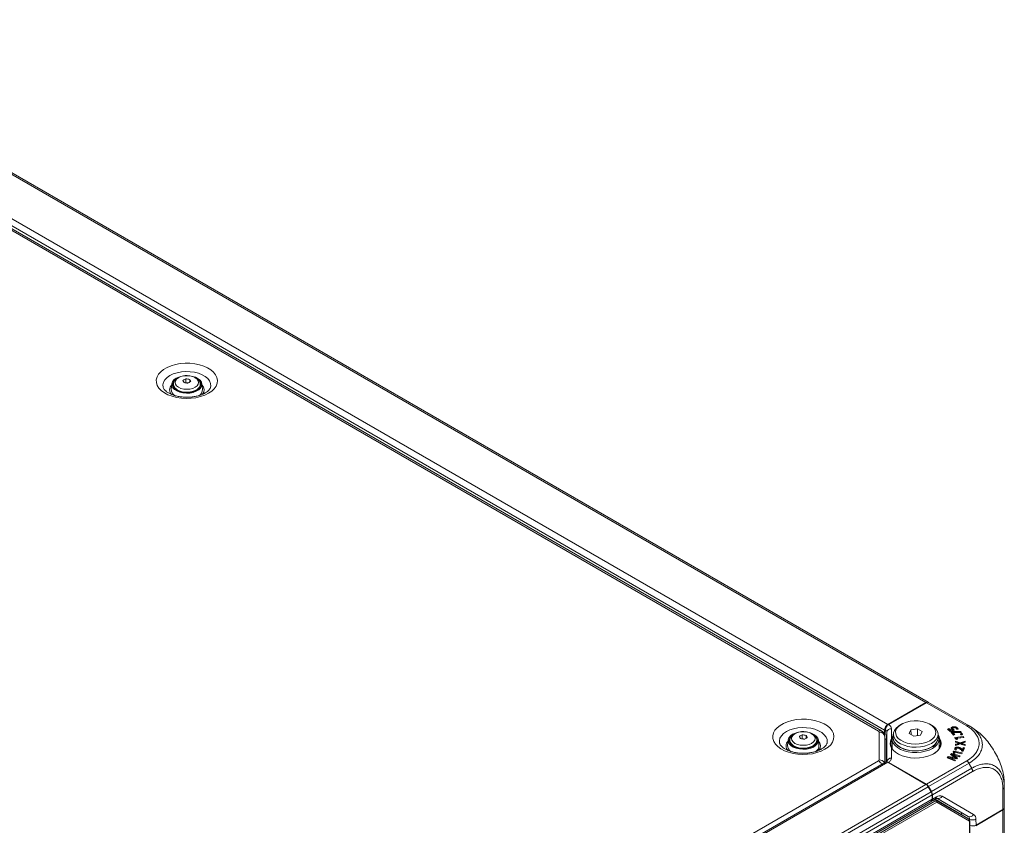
# Model space of a CAD drawing. Header units: millimetres. Extents: x 0 to 1118, y 0 to 864.
# Tile 302 of 512: x 595 to 705, y 176 to 266. Entities that reach past the tile are written whole.
import ezdxf

# ---------------------------------------------------------------- set-up
doc = ezdxf.new("R2010")
doc.units = ezdxf.units.MM

msp = doc.modelspace()

# ---------------------------------------------------------------- linework, layer by layer
at = {"color": 9, "linetype": 'Continuous', "lineweight": 0}
for p, q in [((696.5244, 189.3704), (564.5252, 265.5719)), ((560.2523, 263.1052), (692.2514, 186.9037)), ((691.2149, 186.1652), (559.468, 262.2211)), ((691.8979, 186.2913), (559.8987, 262.4928)), ((701.0767, 186.7424), (696.5721, 189.3429)), ((696.8093, 189.3745), (696.8098, 189.3748)), ((691.2882, 182.958), (691.2882, 186.0631)), ((692.1558, 186.0618), (692.0747, 185.0996)), ((692.1558, 182.7713), (692.1558, 186.0618)), ((692.6545, 186.4416), (692.6545, 185.2669)), ((692.6545, 184.3258), (692.6545, 183.1511)), ((604.3692, 132.721), (691.2149, 182.856)), ((692.2514, 182.689), (605.1536, 132.4085)), ((696.5721, 180.2498), (701.0767, 182.8503)), ((701.3285, 182.5874), (696.8203, 179.9849)), ((697.1281, 179.4161), (701.6319, 182.0161)), ((701.7351, 181.6674), (697.236, 179.0702)), ((701.4225, 182.3789), (701.6319, 182.0162)), ((609.4265, 129.9417), (696.5244, 180.2223)), ((696.7744, 179.9584), (609.6765, 129.6778)), ((609.9997, 129.118), (697.0976, 179.3985)), ((696.8098, 179.9788), (696.7331, 180.023)), ((705.1246, 177.4038), (705.1246, 179.7101)), ((697.7194, 178.2555), (609.4083, 127.2745)), ((609.4342, 127.4881), (697.526, 178.3424)), ((697.2012, 179.0501), (610.1033, 128.7695)), ((610.1033, 128.2752), (697.2012, 178.5557)), ((697.2435, 178.5801), (697.6975, 178.8422)), ((697.526, 178.3424), (697.3394, 178.4664)), ((697.493, 178.555), (697.7756, 178.3671)), ((701.238, 176.643), (697.7189, 178.6752)), ((701.3932, 176.134), (697.7194, 178.2555)), ((697.7756, 178.3671), (701.2943, 176.3352)), ((698.3225, 178.9041), (701.8416, 176.8719)), ((700.343, 177.1596), (701.238, 176.643)), ((705.1246, 131.932), (705.1246, 177.363)), ((701.2943, 176.3352), (700.5361, 176.8414)), ((701.3926, 176.3312), (700.7143, 176.7228)), ((701.3968, 176.2407), (701.3926, 176.3312)), ((701.3932, 135.7509), (701.3932, 176.134)), ((702.0992, 176.3523), (702.1308, 175.6755))]:
    msp.add_line(p, q, dxfattribs=at)
at = {"color": 7, "linetype": 'Continuous', "lineweight": 15}
for p, q in [((564.7752, 265.5967), (696.7744, 189.3952)), ((691.5399, 186.1973), (559.7929, 262.2532)), ((613.8501, 225.5084), (613.8501, 225.0804)), ((612.2813, 224.9291), (612.2189, 224.3188)), ((612.4659, 224.8813), (612.4659, 224.7084)), ((613.8501, 225.0804), (613.8088, 225.0565)), ((614.1262, 225.0376), (613.8501, 225.0804)), ((614.2823, 225.4416), (614.2823, 225.1301)), ((615.4647, 224.7428), (615.5007, 224.6675)), ((615.4659, 224.7084), (615.4659, 224.8813)), ((615.7128, 224.3188), (615.6504, 224.9291)), ((692.2514, 186.9037), (696.5244, 189.3704)), ((692.356, 186.909), (696.5721, 189.3429)), ((696.7992, 189.3809), (696.7744, 189.3952)), ((696.7972, 189.3797), (696.7992, 189.3809)), ((696.7992, 189.3809), (696.8098, 189.3748)), ((696.8098, 189.3748), (696.8203, 189.3687)), ((696.8203, 189.3687), (701.3285, 186.7662)), ((691.8979, 186.2913), (691.8979, 185.7695)), ((691.9964, 186.3282), (691.9382, 185.5169)), ((693.7803, 186.9395), (693.6035, 186.8374)), ((694.8488, 186.3229), (694.6575, 185.9107)), ((694.6575, 185.9107), (695.1802, 185.6089)), ((695.5629, 186.4334), (694.8488, 186.3229)), ((694.8534, 185.7976), (694.8488, 186.3229)), ((695.5604, 185.6678), (695.5629, 186.4334)), ((696.0856, 186.1316), (695.5629, 186.4334)), ((695.8943, 185.7194), (696.0856, 186.1316)), ((697.1396, 186.8374), (696.9628, 186.9395)), ((699.0658, 186.4472), (698.9333, 186.3954)), ((698.9333, 186.3954), (699.2288, 186.1436)), ((699.0652, 186.3434), (699.0167, 186.3244)), ((699.0652, 186.3434), (699.0658, 186.4472)), ((699.2816, 186.1589), (699.0652, 186.3434)), ((699.2856, 186.2598), (699.0658, 186.4472)), ((699.2288, 186.1436), (699.6925, 186.2778)), ((699.2849, 186.1598), (699.2856, 186.2598)), ((699.471, 186.3115), (699.2856, 186.2598)), ((699.4009, 186.1234), (699.289, 186.0927)), ((699.289, 186.0927), (699.583, 185.7353)), ((699.4014, 186.0201), (699.3584, 186.0083)), ((700.3949, 186.1203), (699.4009, 186.1234)), ((699.4014, 186.0201), (699.4009, 186.1234)), ((699.5215, 186.0197), (699.4014, 186.0201)), ((699.5187, 185.9237), (699.5217, 186.0252)), ((699.6571, 185.7556), (699.5187, 185.9237)), ((699.5217, 186.0252), (699.5245, 186.026)), ((699.7275, 185.7749), (699.5217, 186.0252)), ((699.5245, 186.026), (700.4824, 186.0139)), ((699.9636, 186.3728), (700.1063, 186.4013)), ((700.0552, 186.3911), (700.0027, 186.4466)), ((700.3936, 186.0169), (700.1926, 186.0176)), ((700.3936, 186.0169), (700.3949, 186.1203)), ((700.3951, 186.015), (700.3936, 186.0169)), ((700.4824, 186.0139), (700.3949, 186.1203)), ((701.3285, 186.7662), (701.3903, 186.7263)), ((701.4225, 186.7119), (701.6319, 186.5909)), ((681.1358, 185.1802), (681.0734, 184.5699)), ((681.3204, 185.1324), (681.3204, 184.9595)), ((682.7046, 185.3315), (682.6633, 185.3077)), ((682.7046, 185.7596), (682.7046, 185.3315)), ((682.9807, 185.2888), (682.7046, 185.3315)), ((683.1368, 185.6927), (683.1368, 185.3812)), ((684.3204, 184.9595), (684.3204, 185.1324)), ((684.3204, 184.9918), (684.3552, 184.9187)), ((684.5674, 184.5699), (684.505, 185.1802)), ((691.9382, 182.6772), (691.9382, 185.5323)), ((691.9382, 185.3463), (691.9396, 185.3471)), ((692.0746, 182.7364), (692.0747, 185.0996)), ((692.6545, 185.2669), (692.734, 185.3991)), ((692.734, 185.2755), (692.7024, 185.2185)), ((692.734, 185.3067), (692.734, 184.237)), ((692.8715, 185.817), (692.8715, 185.4088)), ((695.1802, 185.6089), (695.8943, 185.7194)), ((697.8715, 185.4088), (697.8715, 185.817)), ((698.009, 184.237), (698.009, 185.3067)), ((699.583, 185.7353), (699.7275, 185.7749)), ((700.7261, 185.5777), (699.7322, 185.4474)), ((699.7322, 185.4474), (699.768, 185.3565)), ((699.768, 185.3565), (699.9421, 185.2327)), ((700.7245, 185.4741), (699.7772, 185.35)), ((700.3479, 184.8776), (699.8303, 185.0544)), ((699.8303, 185.0544), (699.8315, 184.9267)), ((699.8325, 184.9501), (699.8303, 185.0544)), ((699.8315, 184.9267), (700.0501, 184.8622)), ((699.8325, 184.9501), (699.8328, 184.9263)), ((700.3479, 184.774), (699.8325, 184.9501)), ((700.051, 184.7616), (699.8336, 184.695)), ((699.9407, 185.2635), (699.9433, 185.3646)), ((699.942, 185.2602), (699.9407, 185.2635)), ((699.942, 185.2602), (699.944, 185.3629)), ((699.9703, 185.2404), (699.942, 185.2602)), ((699.9421, 185.2327), (700.077, 185.2699)), ((699.9433, 185.3646), (700.7674, 185.4727)), ((699.944, 185.3629), (699.9433, 185.3646)), ((700.077, 185.2699), (699.944, 185.3629)), ((700.2276, 184.8147), (700.2277, 184.8129)), ((700.8872, 185.0648), (700.3479, 184.8776)), ((700.8851, 184.9605), (700.3479, 184.774)), ((700.3479, 184.774), (700.3479, 184.8776)), ((700.4587, 185.789), (700.4144, 185.7745)), ((700.4802, 184.8054), (700.4802, 184.8083)), ((700.613, 185.805), (700.614, 185.8506)), ((700.614, 185.8506), (700.614, 185.8507)), ((700.6788, 184.8693), (700.8884, 184.9362)), ((700.7245, 185.4741), (700.7261, 185.5777)), ((700.7271, 185.4674), (700.7245, 185.4741)), ((700.7674, 185.4727), (700.7261, 185.5777)), ((700.8851, 184.9605), (700.8872, 185.0648)), ((700.8853, 184.9352), (700.8851, 184.9605)), ((700.8884, 184.9362), (700.8872, 185.0648)), ((692.734, 184.4686), (692.6775, 184.3519)), ((699.4099, 183.6867), (699.2769, 183.5639)), ((700.3386, 183.3933), (699.4099, 183.6867)), ((699.4106, 183.5829), (699.4099, 183.6867)), ((699.626, 183.9423), (699.5684, 183.8552)), ((699.5684, 183.8552), (699.5943, 183.6964)), ((699.6273, 183.8386), (699.5822, 183.7705)), ((699.5943, 183.6964), (699.7423, 183.6842)), ((700.5781, 183.7324), (699.626, 183.9423)), ((699.6273, 183.8386), (699.626, 183.9423)), ((700.5184, 183.6422), (699.6273, 183.8386)), ((699.7187, 183.7023), (699.7209, 183.8042)), ((699.7216, 183.6859), (699.7187, 183.7023)), ((699.7209, 183.8042), (699.7221, 183.8059)), ((699.7423, 183.6842), (699.7209, 183.8042)), ((699.7221, 183.8059), (700.5116, 183.6318)), ((699.7878, 184.0486), (699.933, 184.0638)), ((699.8336, 184.695), (699.8347, 184.5673)), ((699.8358, 184.5921), (699.8336, 184.695)), ((699.8347, 184.5673), (700.3554, 184.7427)), ((700.052, 184.6584), (699.8358, 184.5921)), ((699.8358, 184.5921), (699.836, 184.5677)), ((699.8908, 184.1501), (699.8889, 184.0592)), ((700.3554, 184.7427), (700.8917, 184.5632)), ((700.478, 184.7025), (700.4781, 184.707)), ((700.4959, 184.0203), (700.5792, 183.9387)), ((700.5116, 183.6318), (700.5781, 183.7324)), ((700.591, 183.995), (700.5343, 184.0553)), ((700.5924, 184.0982), (700.5362, 184.158)), ((700.5792, 183.9387), (700.6941, 183.9243)), ((700.591, 183.995), (700.5924, 184.0982)), ((700.5972, 183.9942), (700.591, 183.995)), ((700.5955, 184.0978), (700.5924, 184.0982)), ((700.684, 184.334), (700.5955, 184.0978)), ((700.5972, 183.9942), (700.5955, 184.0978)), ((700.6856, 184.2305), (700.5972, 183.9942)), ((700.8884, 184.588), (700.6789, 184.6477)), ((700.8906, 184.6909), (700.6799, 184.7509)), ((700.8403, 184.3145), (700.684, 184.334)), ((700.6856, 184.2305), (700.684, 184.334)), ((700.8033, 184.2158), (700.6856, 184.2305)), ((700.6941, 183.9243), (700.8403, 184.3145)), ((700.8884, 184.588), (700.8906, 184.6909)), ((700.8886, 184.5643), (700.8884, 184.588)), ((700.8917, 184.5632), (700.8906, 184.6909)), ((692.0014, 182.7138), (604.9036, 132.4332)), ((692.2514, 182.689), (696.5244, 180.2223)), ((692.356, 182.6837), (696.5721, 180.2498)), ((699.0168, 183.3236), (698.8822, 183.1992)), ((698.8822, 183.1992), (699.7412, 182.8413)), ((699.0178, 183.22), (698.9601, 183.1667)), ((699.4503, 183.2611), (699.0168, 183.3236)), ((699.0178, 183.22), (699.0168, 183.3236)), ((699.1169, 183.2058), (699.0178, 183.22)), ((699.1172, 183.2179), (699.1188, 183.2196)), ((699.2769, 183.5639), (699.5587, 183.3629)), ((699.4106, 183.5829), (699.3407, 183.5184)), ((700.2551, 183.3162), (699.4106, 183.5829)), ((699.4768, 183.5503), (699.4794, 183.5527)), ((699.7589, 182.8577), (699.4875, 182.968)), ((699.8367, 182.9296), (699.4888, 183.0711)), ((699.5236, 183.1459), (699.9815, 183.077)), ((699.7412, 182.8413), (699.8367, 182.9296)), ((699.9964, 183.0908), (699.7518, 183.2624)), ((700.0604, 183.1499), (699.7535, 183.3653)), ((699.8155, 183.1986), (699.8131, 183.1965)), ((699.8624, 183.423), (700.2389, 183.3012)), ((699.9815, 183.077), (700.0604, 183.1499)), ((700.2389, 183.3012), (700.3386, 183.3933)), ((696.8203, 179.9849), (696.7179, 180.044)), ((696.7992, 179.9727), (696.7468, 180.0029)), ((697.0976, 179.3985), (696.7744, 179.9584)), ((696.8098, 179.9788), (696.7992, 179.9727)), ((696.7992, 179.9727), (697.1281, 179.4161)), ((696.8203, 179.9849), (696.8098, 179.9788)), ((705.271, 180.2879), (705.271, 179.9146)), ((705.271, 179.9146), (705.271, 177.6079)), ((609.9997, 128.0463), (697.0976, 178.3268)), ((697.1443, 178.3537), (697.5939, 178.6133)), ((697.2012, 179.0501), (697.2012, 178.5557)), ((697.2435, 178.5801), (697.236, 179.0702)), ((697.5308, 178.5769), (700.5361, 176.8414)), ((697.7332, 178.6668), (700.343, 177.1596)), ((702.0891, 175.6106), (705.1246, 177.363)), ((705.1246, 177.4038), (702.1308, 175.6755)), ((705.271, 177.6079), (705.271, 177.5671)), ((705.271, 177.5671), (705.271, 131.7804)), ((701.3097, 176.3253), (700.5453, 176.8357)), ((701.4298, 135.7144), (701.4298, 176.2128))]:
    msp.add_line(p, q, dxfattribs=at)
at = {"color": 9, "linetype": 'Continuous', "lineweight": 0, "flags": 128}
for points in [[(616.3817, 223.8853), (615.9629, 223.6797), (615.4924, 223.5154), (614.9823, 223.3969), (614.4459, 223.3272), (613.8971, 223.308), (613.35, 223.3399), (612.8189, 223.4221), (612.3175, 223.5524), (611.8588, 223.7274), (611.4547, 223.9426), (611.1156, 224.1925), (610.8503, 224.4705), (610.6658, 224.7695), (610.5667, 225.0817), (610.5556, 225.399), (610.6328, 225.7133), (610.7964, 226.0163), (611.0421, 226.3003), (611.3635, 226.5578), (611.7523, 226.7823), (612.1984, 226.9678), (612.6903, 227.1096), (613.2152, 227.2041), (613.7596, 227.2487), (614.3093, 227.2423), (614.8501, 227.1851), (615.368, 227.0785), (615.8497, 226.9254), (616.2825, 226.7296), (616.6553, 226.4963), (616.9585, 226.2315), (617.1841, 225.9421), (617.3264, 225.6355), (617.3817, 225.3197), (617.3485, 225.0028), (617.2277, 224.6932), (617.0224, 224.3987), (616.738, 224.1271), (616.3817, 223.8853)], [(611.3107, 224.5726), (611.2917, 224.841), (611.36, 225.1234), (611.517, 225.3938), (611.7573, 225.643), (612.0729, 225.8624), (612.453, 226.0446), (612.8846, 226.1833), (613.353, 226.274), (613.8422, 226.3134), (614.3357, 226.3002), (614.8166, 226.2349), (615.2685, 226.1197), (615.6761, 225.9585), (616.0254, 225.7569), (616.3046, 225.5216), (616.5041, 225.2607), (616.6172, 224.9831), (616.64, 224.6982), (616.6239, 224.5858)], [(613.0339, 225.6306), (612.8245, 225.473), (612.6928, 225.2895), (612.6479, 225.0926), (612.6928, 224.8957), (612.8245, 224.7122), (613.0339, 224.5546), (613.3069, 224.4337), (613.6248, 224.3577), (613.9659, 224.3318), (614.307, 224.3577), (614.6248, 224.4337), (614.8978, 224.5546), (615.1072, 224.7122), (615.2389, 224.8957), (615.2838, 225.0926), (615.2389, 225.2895), (615.1072, 225.473), (614.8978, 225.6306), (614.6248, 225.7515), (614.307, 225.8275), (613.9659, 225.8534), (613.6248, 225.8275), (613.3069, 225.7515), (613.0339, 225.6306)], [(615.4657, 224.8682), (615.4474, 224.7458), (615.3425, 224.5374), (615.1511, 224.3505), (614.8852, 224.197), (614.5616, 224.0866), (614.2005, 224.026), (613.8247, 224.0192), (613.4578, 224.0665), (613.1227, 224.1651), (612.8407, 224.3086), (612.6294, 224.4881), (612.502, 224.6924), (612.4659, 224.878)], [(685.2362, 184.1364), (684.8174, 183.9308), (684.3469, 183.7666), (683.8368, 183.6481), (683.3004, 183.5783), (682.7516, 183.5592), (682.2045, 183.5911), (681.6734, 183.6732), (681.1721, 183.8035), (680.7134, 183.9785), (680.3092, 184.1937), (679.9701, 184.4436), (679.7049, 184.7216), (679.5203, 185.0206), (679.4212, 185.3328), (679.4101, 185.6502), (679.4874, 185.9644), (679.6509, 186.2675), (679.8966, 186.5514), (680.218, 186.809), (680.6068, 187.0334), (681.0529, 187.2189), (681.5448, 187.3608), (682.0697, 187.4552), (682.6141, 187.4998), (683.1638, 187.4934), (683.7046, 187.4362), (684.2226, 187.3296), (684.7042, 187.1765), (685.137, 186.9807), (685.5098, 186.7474), (685.813, 186.4826), (686.0386, 186.1932), (686.1809, 185.8866), (686.2362, 185.5708), (686.203, 185.254), (686.0822, 184.9443), (685.8769, 184.6499), (685.5925, 184.3782), (685.2362, 184.1364)], [(680.1652, 184.8237), (680.1462, 185.0921), (680.2145, 185.3746), (680.3715, 185.645), (680.6119, 185.8941), (680.9275, 186.1135), (681.3075, 186.2957), (681.7391, 186.4345), (682.2075, 186.5251), (682.6968, 186.5645), (683.1902, 186.5513), (683.6711, 186.486), (684.123, 186.3708), (684.5306, 186.2097), (684.8799, 186.008), (685.1591, 185.7727), (685.3586, 185.5119), (685.4717, 185.2343), (685.4945, 184.9494), (685.4784, 184.8369)], [(681.8885, 185.8817), (681.679, 185.7242), (681.5474, 185.5407), (681.5025, 185.3437), (681.5474, 185.1468), (681.679, 184.9633), (681.8885, 184.8058), (682.1614, 184.6848), (682.4793, 184.6088), (682.8204, 184.5829), (683.1615, 184.6088), (683.4794, 184.6848), (683.7523, 184.8058), (683.9618, 184.9633), (684.0934, 185.1468), (684.1383, 185.3437), (684.0934, 185.5407), (683.9618, 185.7242), (683.7523, 185.8817), (683.4794, 186.0026), (683.1615, 186.0786), (682.8204, 186.1046), (682.4793, 186.0786), (682.1614, 186.0026), (681.8885, 185.8817)], [(684.3202, 185.1194), (684.3019, 184.9969), (684.197, 184.7885), (684.0056, 184.6017), (683.7397, 184.4482), (683.4161, 184.3377), (683.055, 184.2771), (682.6792, 184.2703), (682.3123, 184.3177), (681.9773, 184.4162), (681.6952, 184.5597), (681.4839, 184.7393), (681.3565, 184.9435), (681.3204, 185.1291)], [(700.052, 184.6584), (700.0517, 184.6894), (700.0514, 184.7203), (700.051, 184.7616)], [(700.6789, 184.6477), (700.6792, 184.6787), (700.6795, 184.7096), (700.6799, 184.7509)]]:
    msp.add_lwpolyline(points, dxfattribs=at)
at = {"color": 7, "linetype": 'Continuous', "lineweight": 15, "flags": 128}
for points in [[(614.6289, 225.7675), (614.9338, 225.6697), (615.2265, 225.5193), (615.4512, 225.334), (615.5959, 225.1238), (615.6527, 224.9), (615.6185, 224.6747), (615.4953, 224.46), (615.2896, 224.2675), (615.0125, 224.1075), (614.679, 223.9888), (614.3071, 223.9176), (613.9168, 223.8979), (613.5291, 223.9307), (613.165, 224.0142), (612.844, 224.1439), (612.5835, 224.3129), (612.3976, 224.512), (612.2962, 224.7305), (612.2848, 224.9566), (612.364, 225.1781), (612.5296, 225.3831), (612.7726, 225.5605), (612.7726, 225.5605)], [(612.7726, 225.5605), (613.08, 225.7008), (613.15, 225.7244)], [(612.5854, 225.3094), (612.4622, 225.1422), (612.3937, 224.9266), (612.4167, 224.7078), (612.5296, 224.4985), (612.7261, 224.3109), (612.9945, 224.1559), (613.3195, 224.0426), (613.682, 223.9773), (614.061, 223.9641), (614.4344, 224.0036), (614.7807, 224.0936), (615.0796, 224.2288), (615.3137, 224.4013), (615.4696, 224.6012), (615.538, 224.8168), (615.5151, 225.0356), (615.4021, 225.2448), (615.3138, 225.342)], [(612.4311, 224.6675), (612.4622, 224.7339), (612.467, 224.7428)], [(612.4659, 224.7084), (612.4725, 224.6269), (612.4897, 224.5547)], [(615.4421, 224.5547), (615.4651, 224.6812), (615.4659, 224.7084)], [(696.9625, 185.1027), (697.2502, 185.3064), (697.461, 185.5393), (697.5862, 185.792), (697.6208, 186.0541), (697.5633, 186.3148), (697.416, 186.5635), (697.1851, 186.79), (696.8799, 186.985), (696.513, 187.1405), (696.0993, 187.2502), (695.6558, 187.3097), (695.2007, 187.3163), (694.7526, 187.27), (694.3298, 187.1725), (693.9497, 187.0278), (693.6278, 186.842), (693.3772, 186.6226), (693.2083, 186.3785), (693.128, 186.1198), (693.1396, 185.8571), (693.2425, 185.6011), (693.4326, 185.3622), (693.702, 185.1504), (694.0398, 184.9742), (694.4321, 184.8409), (694.8629, 184.7559), (695.3145, 184.7227), (695.7685, 184.7426), (696.2062, 184.8149), (696.6097, 184.9366), (696.9625, 185.1027)], [(683.4835, 186.0186), (683.7883, 185.9208), (684.081, 185.7704), (684.3057, 185.5852), (684.4504, 185.3749), (684.5072, 185.1511), (684.473, 184.9258), (684.3498, 184.7111), (684.1441, 184.5186), (683.867, 184.3587), (683.5336, 184.2399), (683.1616, 184.1688), (682.7713, 184.149), (682.3836, 184.1818), (682.0195, 184.2653), (681.6985, 184.3951), (681.4381, 184.564), (681.2521, 184.7631), (681.1507, 184.9816), (681.1393, 185.2077), (681.2185, 185.4292), (681.3841, 185.6342), (681.6271, 185.8117), (681.6271, 185.8117)], [(681.6271, 185.8117), (681.9345, 185.9519), (682.0045, 185.9756)], [(697.1393, 184.7965), (696.7728, 184.6218), (696.3557, 184.4903), (695.9029, 184.4068), (695.431, 184.3742), (694.957, 184.3938), (694.4979, 184.4648), (694.0704, 184.5847), (693.6899, 184.7491), (693.3702, 184.9521), (693.1228, 185.1864), (692.9567, 185.4435), (692.8779, 185.7141), (692.8892, 185.9884), (692.9902, 186.2565), (693.1773, 186.5087), (693.4437, 186.7359), (693.6035, 186.8374)], [(697.1396, 186.8374), (697.2214, 186.7878), (697.5062, 186.5682), (697.7139, 186.3214), (697.8369, 186.0564), (697.8708, 185.7827), (697.8144, 185.5103), (697.6697, 185.2489), (697.4419, 185.0081), (697.1393, 184.7965)], [(699.4824, 186.5293), (699.482, 186.5602), (699.4816, 186.5912), (699.4811, 186.6324)], [(699.5262, 186.4556), (699.5251, 186.4045), (699.524, 186.3535)], [(699.6049, 186.2525), (699.6055, 186.2901), (699.6064, 186.3415)], [(700.0027, 186.4466), (700.0033, 186.4775), (700.0038, 186.5083), (700.0045, 186.5494)], [(700.4587, 185.789), (700.4585, 185.8283), (700.4582, 185.8603), (700.458, 185.8923)], [(681.44, 185.5606), (681.3167, 185.3933), (681.2483, 185.1777), (681.2712, 184.9589), (681.3841, 184.7496), (681.5806, 184.5621), (681.8491, 184.4071), (682.174, 184.2937), (682.5365, 184.2285), (682.9155, 184.2152), (683.289, 184.2548), (683.6352, 184.3447), (683.9341, 184.4799), (684.1682, 184.6524), (684.3241, 184.8523), (684.3925, 185.0679), (684.3696, 185.2867), (684.2566, 185.496), (684.1683, 185.5931)], [(681.2856, 184.9187), (681.3167, 184.985), (681.3204, 184.9918)], [(681.3204, 184.9595), (681.327, 184.878), (681.3442, 184.8058)], [(684.2966, 184.8058), (684.3196, 184.9323), (684.3204, 184.9595)], [(698.0033, 185.4075), (698.0301, 185.3675), (698.1633, 185.0865), (698.2082, 184.7964), (698.1633, 184.5062), (698.03, 184.2252), (697.8127, 183.9623), (697.518, 183.7258), (697.1555, 183.5232), (696.7365, 183.3608), (696.2742, 183.2439), (695.7835, 183.1762), (695.2796, 183.1597), (694.7787, 183.195), (694.2966, 183.2809), (693.8484, 183.4149), (693.4485, 183.5925), (693.1094, 183.8083), (692.842, 184.0553), (692.6545, 184.3258), (692.6545, 184.3258)], [(697.2365, 184.2301), (696.8621, 184.0506), (696.4369, 183.9138), (695.9754, 183.8245), (695.4933, 183.7857), (695.0071, 183.7987), (694.5334, 183.863), (694.0881, 183.9765), (693.6866, 184.1353), (693.3424, 184.334), (693.0674, 184.5658), (692.8708, 184.8228), (692.7593, 185.0963), (692.7369, 185.377), (692.8041, 185.6553), (692.8789, 185.8044)], [(692.8715, 185.5533), (692.8654, 185.3053), (692.9446, 185.0334), (693.1116, 184.775), (693.3602, 184.5396), (693.6815, 184.3355), (694.0639, 184.1703), (694.4935, 184.0498), (694.9549, 183.9784), (695.4313, 183.9587), (695.9056, 183.9915), (696.3606, 184.0754), (696.7798, 184.2076), (697.1481, 184.3832)], [(692.8715, 185.4088), (692.9061, 185.1694), (693.0292, 184.9044), (693.2368, 184.6576), (693.5217, 184.438), (693.8733, 184.2534), (694.2792, 184.1106), (694.7245, 184.0147), (695.1932, 183.9692), (695.6683, 183.9757), (696.1328, 184.0341), (696.5697, 184.1421), (696.9633, 184.2959), (697.2993, 184.4899), (697.5657, 184.7171), (697.7528, 184.9693), (697.8539, 185.2374), (697.8715, 185.4088)], [(697.8715, 185.7919), (697.8723, 185.7906), (697.9837, 185.5171), (698.0062, 185.2364), (697.939, 184.9581), (697.7843, 184.6917), (697.5475, 184.4462), (697.2365, 184.2301)], [(697.3241, 183.6085), (697.4802, 183.7046), (697.7696, 183.9369), (697.9832, 184.1952), (698.1141, 184.4712), (698.1582, 184.7562), (698.1141, 185.0413), (698.009, 185.2755)], [(700.2299, 184.7101), (700.2288, 184.7615), (700.2277, 184.8129)], [(700.4781, 184.707), (700.4791, 184.7576), (700.4802, 184.8083)], [(698.0671, 184.3482), (698.042, 184.4048), (698.009, 184.4686)], [(699.7535, 184.1358), (699.7528, 184.1665), (699.7522, 184.1973), (699.7514, 184.2382)], [(700.5343, 184.0553), (700.5349, 184.0861), (700.5355, 184.1169), (700.5362, 184.158)], [(699.1143, 183.1154), (699.1158, 183.1667), (699.1172, 183.2179)], [(699.8181, 183.1016), (699.8169, 183.1477), (699.8155, 183.1986)]]:
    msp.add_lwpolyline(points, dxfattribs=at)
at = {"color": 7, "linetype": 'Continuous', "lineweight": 15}
for centre, radius, start, end in [((615.5179, 222.2539), 3.657, 117.134237, 122.860386), ((613.365, 220.9419), 4.5922, 78.477528, 83.936196), ((609.73, 223.4087), 4.2595, 23.047709, 26.748454), ((613.1642, 220.5084), 4.5935, 78.478642, 83.935725), ((616.0659, 221.9376), 3.657, 117.134237, 122.860386), ((610.4829, 223.5264), 4.2548, 23.046136, 26.750924), ((613.0026, 224.3026), 0.7839, 178.813451, 237.400022), ((614.9174, 224.3056), 0.7955, 300.457377, 0.952979), ((696.6709, 189.166), 0.2515, 65.685786, 125.618112), ((692.6655, 186.2564), 0.7684, 122.605622, 177.394378), ((684.3724, 182.5051), 3.657, 117.134237, 122.860386), ((678.5855, 183.6603), 4.2584, 23.046887, 26.748547), ((682.0187, 180.7598), 4.5933, 78.478274, 83.93566), ((682.2194, 181.1928), 4.5925, 78.477852, 83.936159), ((684.9205, 182.1887), 3.657, 117.134237, 122.860386), ((679.3365, 183.7771), 4.2558, 23.047106, 26.751048), ((696.7086, 185.4636), 1.1664, 292.138616, 4.410277), ((681.8571, 184.5537), 0.7839, 178.812905, 237.400448), ((683.7719, 184.5567), 0.7956, 300.457449, 0.952471), ((692.105, 182.4846), 0.2515, 54.383291, 114.305768), ((696.1426, 179.6103), 0.7213, 28.855626, 58.04543), ((696.4802, 179.0254), 0.7214, 1.956763, 31.143891), ((696.9562, 178.5287), 0.2465, 305.01399, 6.297065), ((705.0208, 177.6329), 0.2515, 294.375072, 354.305109), ((705.0208, 177.5921), 0.2515, 294.375072, 354.305109)]:
    msp.add_arc(centre, radius, start, end, dxfattribs=at)
at = {"color": 9, "linetype": 'Continuous', "lineweight": 0}
for centre, radius, start, end in [((612.7752, 224.2604), 0.7392, 133.343622, 224.075494), ((615.1615, 224.2617), 0.7348, 319.242902, 46.869831), ((691.4036, 185.9171), 0.3116, 64.027839, 127.250711), ((691.1631, 186.0506), 0.1257, 5.688787, 65.629316), ((691.3423, 185.466), 0.5995, 6.351302, 95.182698), ((692.6168, 185.9738), 0.4693, 85.383737, 169.190109), ((681.6298, 184.5115), 0.7392, 133.343358, 224.075758), ((684.016, 184.5128), 0.7348, 319.242543, 46.870046), ((692.6473, 185.2119), 0.0555, 6.86327, 82.511224), ((692.6655, 184.2903), 0.0371, 5.67657, 107.105407), ((691.1631, 182.9705), 0.1257, 294.3663, 354.31331), ((690.6912, 182.0324), 0.9761, 26.181571, 57.54726), ((691.3154, 182.292), 0.6666, 31.914871, 92.3454), ((692.6168, 182.6833), 0.4693, 85.383737, 169.190109), ((697.4524, 178.8152), 0.2465, 305.01399, 6.297065), ((698.0636, 178.3312), 0.6287, 65.685446, 125.618661), ((697.9039, 179.0976), 0.4612, 246.356207, 335.183316), ((701.4229, 177.0655), 0.4612, 246.356446, 335.183415), ((701.0309, 176.3461), 0.362, 357.651585, 55.10702), ((701.7267, 176.9867), 0.7357, 242.994347, 300.423382), ((701.4964, 176.3771), 0.6033, 357.650831, 55.106352)]:
    msp.add_arc(centre, radius, start, end, dxfattribs=at)
at = {"color": 7, "linetype": 'Continuous', "lineweight": 15}
for centre, major_axis, ratio, start_param, end_param in [((696.5659, 188.9382), (0.2564, 0.4293), 0.56722, 0.00834741, 0.79374557), ((696.5659, 179.838), (-0.2433, 0.4369), 0.58736705, 4.72150833, 5.50690649), ((696.8824, 179.2743), (-0.2564, 0.4293), 0.56722, 3.91864341, 4.70404157), ((696.8899, 178.7843), (-0.2564, 0.4293), 0.56722, 3.03892524, 3.91864341), ((697.631, 178.3065), (0, 0.1334), 0.71743422, 4.31978799, 5.03777799), ((699.9615, 176.5139), (0.3846, 0.6439), 0.56722, 5.55849443, 6.29153272), ((701.3048, 176.185), (0.1155, 0.0667), 0.71740007, 5.10514552, 5.82313552), ((701.7772, 175.8796), (0.5003, 0.0006), 0.57728663, 3.92561964, 5.49641596)]:
    msp.add_ellipse(centre, major_axis=major_axis, ratio=ratio, start_param=start_param, end_param=end_param, dxfattribs=at)
for points, knots in [([(612.9622, 225.6195), (612.9161, 225.5907), (612.7836, 225.5078), (612.6187, 225.3453), (612.5041, 225.1303), (612.4561, 224.9695), (612.4688, 224.8866), (612.4703, 224.8767)], [0, 0, 0, 0, 0.16147875, 0.46474793, 0.72032773, 0.96671724, 1, 1, 1, 1]), ([(614.0872, 225.8543), (614.0393, 225.8582), (613.8774, 225.8714), (613.598, 225.8416), (613.2774, 225.7678), (613.072, 225.6814), (612.9753, 225.6269), (612.9622, 225.6195)], [0, 0, 0, 0, 0.118888, 0.40147418, 0.68572308, 0.95750551, 1, 1, 1, 1]), ([(615.462, 224.8636), (615.4634, 224.872), (615.4775, 224.9572), (615.4317, 225.1212), (615.3227, 225.3301), (615.1441, 225.5119), (614.9076, 225.6645), (614.6165, 225.7781), (614.3352, 225.8444), (614.1536, 225.8517), (614.0872, 225.8543)], [0, 0, 0, 0, 0.01552598, 0.15632106, 0.29473613, 0.43813148, 0.59046237, 0.74884928, 0.90808942, 1, 1, 1, 1]), ([(616.0067, 223.9224), (615.9557, 223.8944), (615.8064, 223.8122), (615.5142, 223.6905), (615.1222, 223.5732), (614.692, 223.4901), (614.238, 223.4455), (613.7741, 223.4418), (613.3156, 223.4796), (612.8777, 223.5571), (612.4748, 223.6701), (612.12, 223.8124), (611.8241, 223.9754), (611.5944, 224.1481), (611.4352, 224.317), (611.3416, 224.4661), (611.3212, 224.5416), (611.3113, 224.5783)], [0, 0, 0, 0, 0.035617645, 0.10416243, 0.173404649, 0.243356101, 0.31384116, 0.384626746, 0.455461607, 0.526015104, 0.596028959, 0.665276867, 0.733609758, 0.801086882, 0.86824706, 0.936085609, 1, 1, 1, 1]), ([(616.619, 224.583), (616.6128, 224.5533), (616.5989, 224.4864), (616.5214, 224.3511), (616.3782, 224.1866), (616.1995, 224.0396), (616.0571, 223.953), (616.0067, 223.9224)], [0, 0, 0, 0, 0.1844544, 0.41555584, 0.6364236, 0.87146557, 1, 1, 1, 1]), ([(681.8167, 185.8706), (681.7707, 185.8418), (681.6382, 185.7589), (681.4732, 185.5964), (681.3586, 185.3814), (681.3106, 185.2206), (681.3233, 185.1377), (681.3248, 185.1278)], [0, 0, 0, 0, 0.16147862, 0.46474736, 0.72032822, 0.96671487, 1, 1, 1, 1]), ([(682.9417, 186.1054), (682.8938, 186.1093), (682.7319, 186.1225), (682.4525, 186.0927), (682.1319, 186.0189), (681.9266, 185.9326), (681.8298, 185.878), (681.8167, 185.8706)], [0, 0, 0, 0, 0.11888454, 0.40147375, 0.68572288, 0.95750522, 1, 1, 1, 1]), ([(684.3165, 185.1147), (684.3179, 185.1232), (684.332, 185.2083), (684.2862, 185.3723), (684.1772, 185.5812), (683.9987, 185.763), (683.7622, 185.9157), (683.471, 186.0292), (683.1897, 186.0956), (683.0082, 186.1028), (682.9417, 186.1054)], [0, 0, 0, 0, 0.01552598, 0.15632042, 0.29473629, 0.43813249, 0.59046342, 0.74884868, 0.90808808, 1, 1, 1, 1]), ([(691.9382, 185.5323), (691.9309, 185.6109), (691.9168, 185.7625), (691.8121, 185.9606), (691.6828, 186.105), (691.5824, 186.1699), (691.5399, 186.1973)], [0, 0, 0, 0, 0.28881765, 0.55734823, 0.8125878, 1, 1, 1, 1]), ([(691.9964, 186.3282), (692.0037, 186.3769), (692.0182, 186.4741), (692.0877, 186.6288), (692.1837, 186.7679), (692.279, 186.8604), (692.3373, 186.8972), (692.356, 186.909)], [0, 0, 0, 0, 0.22296918, 0.4459078, 0.66962095, 0.89461361, 1, 1, 1, 1]), ([(699.4811, 186.6324), (699.4611, 186.6237), (699.4152, 186.6037), (699.3635, 186.5604), (699.3415, 186.5172), (699.3415, 186.4919), (699.3415, 186.485)], [0, 0, 0, 0, 0.24759005, 0.56629184, 0.88175719, 1, 1, 1, 1]), ([(699.3415, 186.485), (699.3433, 186.4715), (699.3469, 186.4446), (699.3731, 186.3966), (699.4054, 186.3651), (699.4258, 186.3452)], [0, 0, 0, 0, 0.26921558, 0.53878008, 1, 1, 1, 1]), ([(699.4824, 186.5293), (699.4625, 186.5205), (699.4174, 186.5005), (699.3712, 186.4658), (699.3608, 186.4388), (699.3574, 186.43)], [0, 0, 0, 0, 0.34470785, 0.78511963, 1, 1, 1, 1]), ([(699.4258, 186.3452), (699.4293, 186.3423), (699.4364, 186.3364), (699.451, 186.325), (699.463, 186.3169), (699.471, 186.3115)], [0, 0, 0, 0, 0.25032538, 0.50054743, 1, 1, 1, 1]), ([(699.4743, 186.2147), (699.4738, 186.2298), (699.4727, 186.2621), (699.4716, 186.2944), (699.471, 186.3115)], [0, 0, 0, 0, 0.470593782, 1, 1, 1, 1]), ([(700.0045, 186.5494), (699.9589, 186.5812), (699.8868, 186.6314), (699.7423, 186.6645), (699.6201, 186.6682), (699.5324, 186.6508), (699.4903, 186.6357), (699.4811, 186.6324)], [0, 0, 0, 0, 0.34884912, 0.55091732, 0.75333323, 0.94633429, 1, 1, 1, 1]), ([(699.6787, 186.5589), (699.6589, 186.56), (699.6005, 186.5633), (699.5334, 186.5474), (699.4915, 186.5325), (699.4824, 186.5293)], [0, 0, 0, 0, 0.28525302, 0.84426125, 1, 1, 1, 1]), ([(699.6046, 186.2387), (699.5762, 186.2643), (699.5365, 186.3001), (699.5271, 186.3417), (699.5244, 186.3535)], [0, 0, 0, 0, 0.714654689, 1, 1, 1, 1]), ([(699.6064, 186.3415), (699.5792, 186.367), (699.5406, 186.4032), (699.5225, 186.4573), (699.5313, 186.4942), (699.5614, 186.5241), (699.5906, 186.5368), (699.6036, 186.5425)], [0, 0, 0, 0, 0.3934156, 0.55679132, 0.72130226, 0.87622654, 1, 1, 1, 1]), ([(699.6036, 186.5425), (699.6254, 186.5491), (699.663, 186.5605), (699.7241, 186.5615), (699.7833, 186.5503), (699.8397, 186.5292), (699.869, 186.507), (699.8819, 186.4972)], [0, 0, 0, 0, 0.2266063, 0.38966919, 0.55247275, 0.80169678, 1, 1, 1, 1]), ([(699.6925, 186.2778), (699.6846, 186.2828), (699.6688, 186.2928), (699.6397, 186.3139), (699.6197, 186.3305), (699.6064, 186.3415)], [0, 0, 0, 0, 0.25119032, 0.50236428, 1, 1, 1, 1]), ([(700.0027, 186.4466), (699.9583, 186.4796), (699.8978, 186.5245), (699.8069, 186.5427), (699.7827, 186.5476)], [0, 0, 0, 0, 0.73323839, 1, 1, 1, 1]), ([(699.8819, 186.4972), (699.895, 186.4848), (699.9215, 186.4597), (699.949, 186.4176), (699.9587, 186.3878), (699.9636, 186.3728)], [0, 0, 0, 0, 0.32351669, 0.6579027, 1, 1, 1, 1]), ([(700.1063, 186.4013), (700.1024, 186.4151), (700.0945, 186.4427), (700.0629, 186.4934), (700.0275, 186.5274), (700.0045, 186.5494)], [0, 0, 0, 0, 0.2608623, 0.52127265, 1, 1, 1, 1]), ([(700.458, 185.8923), (700.4418, 185.888), (700.4141, 185.8807), (700.3857, 185.8615), (700.3725, 185.8411), (700.3717, 185.8211), (700.3774, 185.8091), (700.3799, 185.8038)], [0, 0, 0, 0, 0.27407538, 0.46958137, 0.6658124, 0.85148503, 1, 1, 1, 1]), ([(700.614, 185.8507), (700.6072, 185.8592), (700.5953, 185.874), (700.5635, 185.8892), (700.528, 185.8968), (700.4913, 185.8976), (700.4683, 185.8939), (700.458, 185.8923)], [0, 0, 0, 0, 0.2496478, 0.43881549, 0.62771651, 0.8338255, 1, 1, 1, 1]), ([(701.3285, 186.7662), (701.3373, 186.7611), (701.3667, 186.7441), (701.3988, 186.7255), (701.4188, 186.714), (701.4219, 186.7122), (701.4223, 186.712), (701.4224, 186.712)], [0, 0, 0, 0, 0.24519875, 0.81752177, 0.96066207, 0.99213788, 1, 1, 1, 1]), ([(701.7169, 186.5389), (701.7085, 186.5424), (701.6964, 186.5475), (701.6727, 186.546), (701.6655, 186.5456)], [0, 0, 0, 0, 0.695649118, 1, 1, 1, 1]), ([(705.2709, 180.2878), (705.2672, 180.4304), (705.2572, 180.8135), (705.1525, 181.4843), (704.9312, 182.2815), (704.6103, 183.0906), (704.1988, 183.8914), (703.7045, 184.6561), (703.1411, 185.3542), (702.4796, 186.0244), (701.9869, 186.3507), (701.7124, 186.5325)], [0, 0, 0, 0, 0.06480495, 0.17406381, 0.28661243, 0.39568961, 0.50806038, 0.62512761, 0.73768886, 0.85385996, 1, 1, 1, 1]), ([(684.8613, 184.1736), (684.8102, 184.1455), (684.6609, 184.0633), (684.3687, 183.9416), (683.9767, 183.8243), (683.5466, 183.7412), (683.0925, 183.6966), (682.6286, 183.693), (682.1702, 183.7307), (681.7322, 183.8082), (681.3293, 183.9212), (680.9745, 184.0636), (680.6786, 184.2265), (680.4489, 184.3992), (680.2897, 184.5681), (680.1962, 184.7172), (680.1757, 184.7928), (680.1658, 184.8294)], [0, 0, 0, 0, 0.03561764, 0.10416241, 0.17340476, 0.24335619, 0.31384124, 0.38462661, 0.45546123, 0.52601471, 0.5960291, 0.66527699, 0.73360958, 0.80108669, 0.86824685, 0.93608562, 1, 1, 1, 1]), ([(685.4735, 184.8341), (685.4673, 184.8044), (685.4534, 184.7376), (685.3759, 184.6023), (685.2328, 184.4377), (685.054, 184.2907), (684.9116, 184.2042), (684.8613, 184.1736)], [0, 0, 0, 0, 0.18445333, 0.41555544, 0.63642375, 0.87146535, 1, 1, 1, 1]), ([(692.0747, 185.0996), (692.0683, 185.1449), (692.056, 185.2335), (691.9778, 185.3098), (691.9396, 185.3471)], [0, 0, 0, 0, 0.51205865, 1, 1, 1, 1]), ([(692.6545, 184.3258), (692.6145, 184.4065), (692.533, 184.5704), (692.5001, 184.8834), (692.5959, 185.1212), (692.6545, 185.2669)], [0, 0, 0, 0, 0.27272991, 0.55423661, 1, 1, 1, 1]), ([(692.7024, 185.2185), (692.6482, 185.0754), (692.5268, 184.7549), (692.6399, 184.4582), (692.7024, 184.294)], [0, 0, 0, 0, 0.44648823, 1, 1, 1, 1]), ([(700.0501, 184.8622), (700.0724, 184.8557), (700.1127, 184.844), (700.1722, 184.8285), (700.2091, 184.8193), (700.2276, 184.8147)], [0, 0, 0, 0, 0.38316343, 0.69148097, 1, 1, 1, 1]), ([(700.2277, 184.8129), (700.2052, 184.8066), (700.1643, 184.7952), (700.1054, 184.7781), (700.0691, 184.7671), (700.051, 184.7616)], [0, 0, 0, 0, 0.37912894, 0.68952984, 1, 1, 1, 1]), ([(700.3799, 185.8038), (700.3879, 185.7942), (700.4015, 185.778), (700.4378, 185.7633), (700.4746, 185.757), (700.5084, 185.7577), (700.5284, 185.761), (700.536, 185.7622)], [0, 0, 0, 0, 0.28375306, 0.47934472, 0.67496092, 0.87624439, 1, 1, 1, 1]), ([(700.5793, 185.7764), (700.5732, 185.7797), (700.5583, 185.7875), (700.5259, 185.7935), (700.4907, 185.7941), (700.4684, 185.7906), (700.4587, 185.789)], [0, 0, 0, 0, 0.19142451, 0.46529584, 0.76739575, 1, 1, 1, 1]), ([(700.478, 184.7025), (700.4784, 184.7197), (700.4791, 184.754), (700.4798, 184.7883), (700.4802, 184.8054)], [0, 0, 0, 0, 0.49998566, 1, 1, 1, 1]), ([(700.4802, 184.8083), (700.5026, 184.8147), (700.5473, 184.8277), (700.6133, 184.8483), (700.657, 184.8623), (700.6788, 184.8693)], [0, 0, 0, 0, 0.33334333, 0.66662427, 1, 1, 1, 1]), ([(700.6799, 184.7509), (700.6576, 184.7574), (700.6136, 184.7702), (700.5475, 184.7891), (700.5026, 184.8), (700.4802, 184.8054)], [0, 0, 0, 0, 0.33941694, 0.6694749, 1, 1, 1, 1]), ([(700.536, 185.7622), (700.5519, 185.7665), (700.5798, 185.7739), (700.608, 185.7936), (700.6219, 185.8148), (700.6215, 185.8346), (700.6161, 185.8461), (700.614, 185.8506)], [0, 0, 0, 0, 0.27107511, 0.47403422, 0.6772484, 0.87404331, 1, 1, 1, 1]), ([(699.7514, 184.2382), (699.7461, 184.2191), (699.7321, 184.1684), (699.7469, 184.1023), (699.7785, 184.0608), (699.7878, 184.0486)], [0, 0, 0, 0, 0.29882071, 0.79387048, 1, 1, 1, 1]), ([(700.1242, 184.3899), (700.0804, 184.3927), (699.9979, 184.3981), (699.8866, 184.3716), (699.8044, 184.3242), (699.7687, 184.2762), (699.7547, 184.2455), (699.7514, 184.2382)], [0, 0, 0, 0, 0.25497637, 0.48025614, 0.67765387, 0.92277881, 1, 1, 1, 1]), ([(700.1238, 184.2866), (700.0803, 184.2894), (699.9984, 184.2947), (699.8879, 184.2684), (699.8062, 184.2214), (699.7708, 184.1736), (699.7568, 184.1432), (699.7535, 184.1358)], [0, 0, 0, 0, 0.25472066, 0.47995115, 0.67729336, 0.9226658, 1, 1, 1, 1]), ([(699.933, 184.0638), (699.9234, 184.0772), (699.9062, 184.1012), (699.8869, 184.146), (699.8927, 184.1774), (699.8964, 184.1971)], [0, 0, 0, 0, 0.31717642, 0.57049612, 1, 1, 1, 1]), ([(699.8964, 184.1971), (699.9041, 184.2121), (699.9161, 184.2358), (699.9526, 184.263), (699.9972, 184.2775), (700.049, 184.2839), (700.0848, 184.2804), (700.1018, 184.2788)], [0, 0, 0, 0, 0.28585576, 0.45104624, 0.61720097, 0.81868129, 1, 1, 1, 1]), ([(700.2299, 184.7101), (700.2074, 184.7038), (700.1663, 184.6923), (700.107, 184.6751), (700.0703, 184.664), (700.052, 184.6584)], [0, 0, 0, 0, 0.37661039, 0.6882649, 1, 1, 1, 1]), ([(700.1018, 184.2788), (700.1321, 184.2724), (700.2058, 184.2568), (700.2949, 184.2), (700.3935, 184.1198), (700.4578, 184.0573), (700.4959, 184.0203)], [0, 0, 0, 0, 0.15684126, 0.38222536, 0.63371718, 1, 1, 1, 1]), ([(700.1238, 184.2866), (700.1238, 184.2969), (700.1239, 184.3176), (700.1241, 184.352), (700.1242, 184.3761), (700.1242, 184.3899)], [0, 0, 0, 0, 0.29998462, 0.60000014, 1, 1, 1, 1]), ([(700.5343, 184.0553), (700.5085, 184.0801), (700.4567, 184.1296), (700.3664, 184.1988), (700.26, 184.26), (700.1677, 184.278), (700.1238, 184.2866)], [0, 0, 0, 0, 0.25471047, 0.50968197, 0.76641563, 1, 1, 1, 1]), ([(700.5362, 184.158), (700.5104, 184.1828), (700.4586, 184.2323), (700.3683, 184.3015), (700.2617, 184.363), (700.1688, 184.3812), (700.1242, 184.3899)], [0, 0, 0, 0, 0.25393684, 0.50811361, 0.76404394, 1, 1, 1, 1]), ([(700.6789, 184.6477), (700.6566, 184.6542), (700.6124, 184.6671), (700.5459, 184.6861), (700.5006, 184.697), (700.478, 184.7025)], [0, 0, 0, 0, 0.33741664, 0.66846094, 1, 1, 1, 1]), ([(692.1575, 182.7634), (692.1576, 182.7644), (692.1587, 182.7713), (692.1599, 182.7552), (692.1291, 182.7326), (692.1276, 182.7314)], [0, 0, 0, 0, 0.13609199, 0.9577656, 1, 1, 1, 1]), ([(692.356, 182.6837), (692.3154, 182.7034), (692.2424, 182.7388), (692.1807, 182.7276), (692.1533, 182.7226)], [0, 0, 0, 0, 0.55505721, 1, 1, 1, 1]), ([(699.4875, 182.968), (699.4464, 182.9845), (699.364, 183.0175), (699.2396, 183.0666), (699.1561, 183.0992), (699.1143, 183.1154)], [0, 0, 0, 0, 0.331780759, 0.665892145, 1, 1, 1, 1]), ([(699.4888, 183.0711), (699.4477, 183.0876), (699.3655, 183.1205), (699.2416, 183.1694), (699.1587, 183.2017), (699.1172, 183.2179)], [0, 0, 0, 0, 0.33320103, 0.66658761, 1, 1, 1, 1]), ([(699.1188, 183.2196), (699.1659, 183.21), (699.2563, 183.1916), (699.3914, 183.1673), (699.4796, 183.1531), (699.5236, 183.1459)], [0, 0, 0, 0, 0.35334335, 0.67656739, 1, 1, 1, 1]), ([(699.4497, 183.1578), (699.4498, 183.175), (699.45, 183.2094), (699.4502, 183.2439), (699.4503, 183.2611)], [0, 0, 0, 0, 0.49998459, 1, 1, 1, 1]), ([(699.8131, 183.1965), (699.7657, 183.2057), (699.6821, 183.2221), (699.5609, 183.2433), (699.4872, 183.2551), (699.4503, 183.2611)], [0, 0, 0, 0, 0.3951325, 0.69753206, 1, 1, 1, 1]), ([(699.4741, 183.4481), (699.4745, 183.4652), (699.4754, 183.4992), (699.4763, 183.5333), (699.4768, 183.5503)], [0, 0, 0, 0, 0.49998619, 1, 1, 1, 1]), ([(699.7518, 183.2624), (699.7203, 183.2848), (699.6598, 183.3277), (699.5671, 183.3896), (699.5051, 183.4286), (699.4741, 183.4481)], [0, 0, 0, 0, 0.3528722, 0.676346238, 1, 1, 1, 1]), ([(699.7535, 183.3653), (699.722, 183.3877), (699.6617, 183.4305), (699.5693, 183.4922), (699.5076, 183.531), (699.4768, 183.5503)], [0, 0, 0, 0, 0.35413893, 0.67697796, 1, 1, 1, 1]), ([(699.4794, 183.5527), (699.5218, 183.5375), (699.6058, 183.5072), (699.7343, 183.4647), (699.8197, 183.4369), (699.8624, 183.423)], [0, 0, 0, 0, 0.337817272, 0.668879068, 1, 1, 1, 1]), ([(699.5587, 183.3629), (699.5911, 183.3409), (699.6486, 183.3018), (699.735, 183.2474), (699.7887, 183.2149), (699.8155, 183.1986)], [0, 0, 0, 0, 0.39132409, 0.69560703, 1, 1, 1, 1]), ([(699.8139, 183.1022), (699.8138, 183.1164), (699.8135, 183.1478), (699.8132, 183.1792), (699.8131, 183.1965)], [0, 0, 0, 0, 0.45036889, 1, 1, 1, 1]), ([(697.7217, 178.3491), (697.6679, 178.3515), (697.6048, 178.3544), (697.5372, 178.3443), (697.5267, 178.3425), (697.526, 178.3424)], [0, 0, 0, 0, 0.84484356, 0.98952742, 1, 1, 1, 1]), ([(697.5939, 178.6133), (697.615, 178.6246), (697.6758, 178.6571), (697.7365, 178.6674), (697.7348, 178.6671), (697.7341, 178.6669)], [0, 0, 0, 0, 0.24393823, 0.70242412, 1, 1, 1, 1]), ([(697.7756, 178.3671), (697.7755, 178.3672), (697.774, 178.3678), (697.7634, 178.37), (697.7409, 178.3587), (697.7217, 178.3491)], [0, 0, 0, 0, 0.01047215, 0.15515053, 1, 1, 1, 1]), ([(701.4295, 176.2079), (701.3956, 176.2482), (701.3559, 176.2954), (701.3031, 176.3298), (701.2948, 176.3349), (701.2943, 176.3352)], [0, 0, 0, 0, 0.84485397, 0.98952273, 1, 1, 1, 1])]:
    msp.add_open_spline(points, degree=3, knots=knots, dxfattribs=at)
at = {"color": 9, "linetype": 'Continuous', "lineweight": 0}
for points, knots in [([(692.1558, 186.0618), (692.1483, 186.1118), (692.1338, 186.21), (692.0416, 186.2893), (691.9964, 186.3282)], [0, 0, 0, 0, 0.50935632, 1, 1, 1, 1]), ([(692.356, 186.909), (692.3641, 186.9034), (692.4617, 186.836), (692.6132, 186.6849), (692.6408, 186.5228), (692.6545, 186.4416)], [0, 0, 0, 0, 0.04346249, 0.52080525, 1, 1, 1, 1]), ([(701.3285, 186.7662), (701.3111, 186.7741), (701.2762, 186.79), (701.2137, 186.7915), (701.1466, 186.7778), (701.1, 186.7542), (701.0767, 186.7425)], [0, 0, 0, 0, 0.25000234, 0.50000424, 0.75000589, 1, 1, 1, 1]), ([(701.0767, 182.8503), (701.3184, 183.0112), (701.7377, 183.2904), (702.1338, 183.7661), (702.3888, 184.2509), (702.4799, 184.7588), (702.4053, 185.2664), (702.2028, 185.7252), (701.8653, 186.1563), (701.4756, 186.4955), (701.1833, 186.6765), (701.0767, 186.7425)], [0, 0, 0, 0, 0.147652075, 0.256203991, 0.364775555, 0.499587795, 0.608941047, 0.718291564, 0.827741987, 0.937173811, 1, 1, 1, 1]), ([(701.3903, 186.7263), (701.4834, 186.6684), (701.7728, 186.4882), (702.1773, 186.1368), (702.5437, 185.672), (702.7696, 185.173), (702.8517, 184.6252), (702.7515, 184.081), (702.4738, 183.565), (702.0424, 183.0604), (701.5885, 182.7596), (701.3285, 182.5873)], [0, 0, 0, 0, 0.05177057, 0.16090268, 0.27328352, 0.38230424, 0.49458801, 0.63101401, 0.73927774, 0.85070263, 1, 1, 1, 1]), ([(692.6545, 183.1511), (692.6409, 183.0702), (692.6135, 182.9085), (692.4624, 182.7573), (692.3645, 182.6896), (692.356, 182.6837)], [0, 0, 0, 0, 0.47730107, 0.95460717, 1, 1, 1, 1]), ([(699.4875, 182.968), (699.4877, 182.9783), (699.4879, 182.999), (699.4883, 183.0333), (699.4886, 183.0574), (699.4888, 183.0711)], [0, 0, 0, 0, 0.29998539, 0.60000021, 1, 1, 1, 1]), ([(699.7518, 183.2624), (699.752, 183.2727), (699.7523, 183.2933), (699.7529, 183.3275), (699.7533, 183.3515), (699.7535, 183.3653)], [0, 0, 0, 0, 0.29998469, 0.5999999, 1, 1, 1, 1]), ([(701.3285, 182.5873), (701.3111, 182.615), (701.2762, 182.6705), (701.2137, 182.7432), (701.1466, 182.8059), (701.1, 182.8355), (701.0767, 182.8503)], [0, 0, 0, 0, 0.25000249, 0.50000454, 0.75001543, 1, 1, 1, 1]), ([(701.4224, 182.3789), (701.4216, 182.3827), (701.4171, 182.405), (701.3857, 182.4757), (701.3527, 182.5401), (701.3285, 182.5873)], [0, 0, 0, 0, 0.051253, 0.3045699, 1, 1, 1, 1]), ([(701.6318, 182.0162), (701.7571, 182.0841), (702.0891, 182.2639), (702.6184, 182.4508), (703.1979, 182.541), (703.7311, 182.4896), (704.1895, 182.311), (704.581, 182.0099), (704.8972, 181.5941), (705.1196, 181.0795), (705.2476, 180.5146), (705.2631, 180.1145), (705.2709, 179.9145)], [0, 0, 0, 0, 0.06579906, 0.17434753, 0.28289225, 0.39134553, 0.49979427, 0.5968722, 0.70554204, 0.8142124, 0.90709622, 1, 1, 1, 1]), ([(701.6318, 182.0162), (701.6473, 181.9873), (701.6781, 181.9295), (701.7102, 181.8391), (701.7313, 181.7499), (701.7338, 181.6949), (701.7351, 181.6673)], [0, 0, 0, 0, 0.25001021, 0.50000868, 0.75000246, 1, 1, 1, 1]), ([(705.1244, 179.71), (705.1172, 179.896), (705.1028, 180.2679), (704.9839, 180.7888), (704.7776, 181.2604), (704.4845, 181.6413), (704.1208, 181.9203), (703.694, 182.0896), (703.1964, 182.1439), (702.6551, 182.0674), (702.1608, 181.8978), (701.8519, 181.7305), (701.7351, 181.6673)], [0, 0, 0, 0, 0.09291473, 0.18581507, 0.29447781, 0.40316186, 0.50020111, 0.60862542, 0.71704399, 0.8255689, 0.93408124, 1, 1, 1, 1]), ([(705.271, 179.9146), (705.2692, 179.8956), (705.2655, 179.8578), (705.2356, 179.8033), (705.1901, 179.7526), (705.1464, 179.7243), (705.1246, 179.7101)], [0, 0, 0, 0, 0.250000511, 0.500007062, 0.749997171, 1, 1, 1, 1])]:
    msp.add_open_spline(points, degree=3, knots=knots, dxfattribs=at)

doc.saveas('drawing.dxf')
